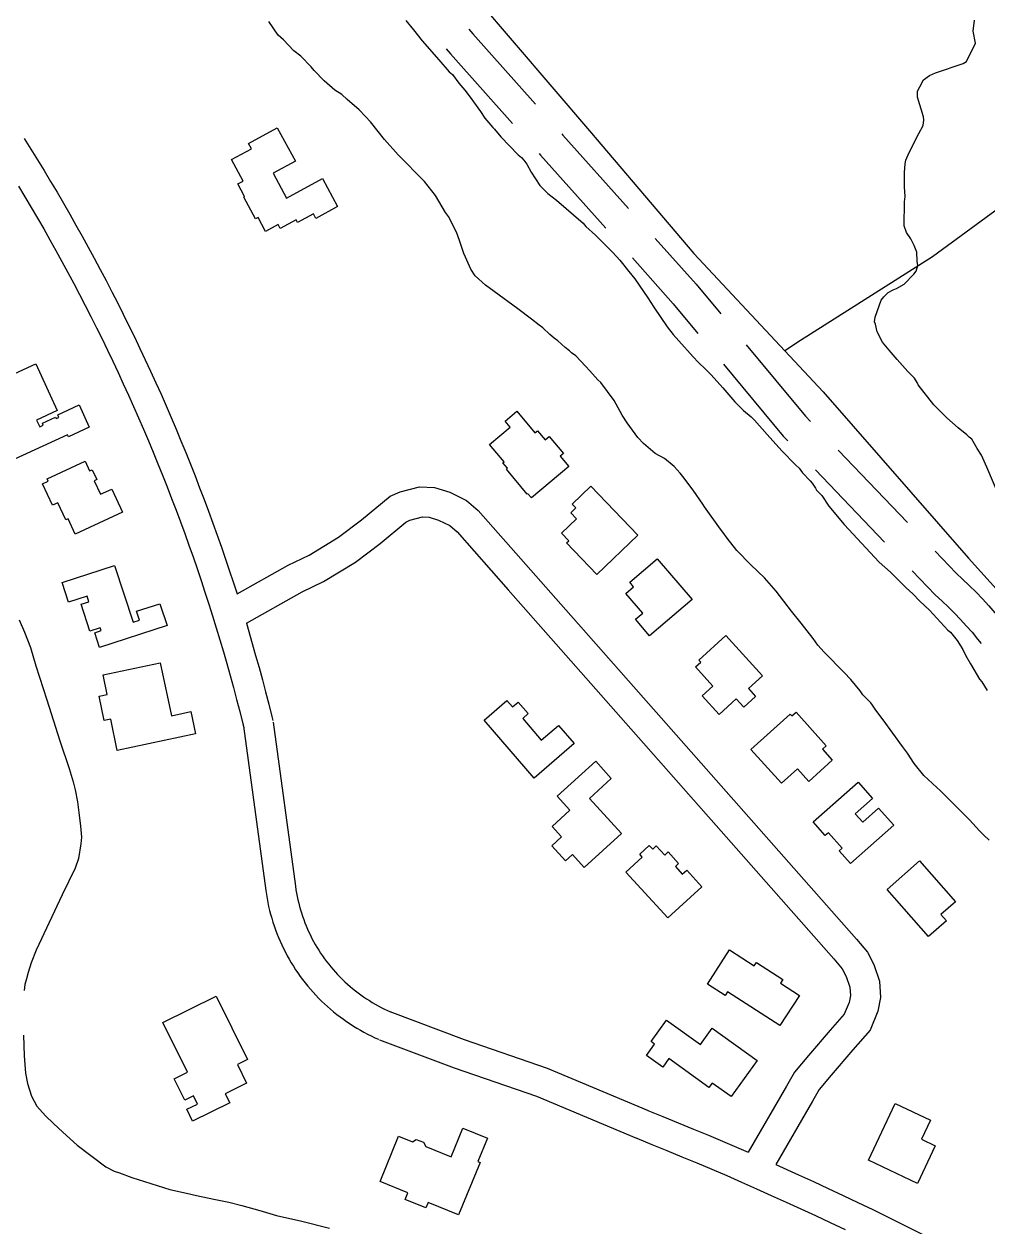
# Model space of a CAD drawing. Extents: x 3704301 to 3742427, y 506229 to 532009.
# Drawn here: x 3721340 to 3722303, y 512767 to 513969 of the extents above; entities that cross this region are included whole.
import ezdxf

# ---------------------------------------------------------------- set-up
doc = ezdxf.new("R2010")
doc.units = 0
for name, color, linetype in [('V-BLDG-OTLN', 7, 'Continuous'), ('V-ROAD-CNTR', 7, 'Continuous'), ('V-SITE-VEGE', 7, 'Continuous'), ('V-TOPO-SHOR', 7, 'Continuous')]:
    doc.layers.add(name, color=color, linetype=linetype)

msp = doc.modelspace()

# ---------------------------------------------------------------- linework, layer by layer
at = {"layer": 'V-BLDG-OTLN'}
for points in [[(3721592.9, 513865.2), (3721611, 513831.9), (3721588.8, 513819.9), (3721602.2, 513795), (3721638.1, 513814.4), (3721653.2, 513786.4), (3721631.5, 513774.7), (3721629.1, 513779.1), (3721613.3, 513770.5), (3721611.9, 513773.2), (3721595.8, 513764.5), (3721593.7, 513768.4), (3721581.2, 513761.6), (3721573.8, 513775.4), (3721571.3, 513774.1), (3721559.5, 513796), (3721560.3, 513796.4), (3721553.4, 513809.1), (3721558.8, 513812), (3721547.2, 513833.4), (3721567.2, 513844.3), (3721564.3, 513849.7)], [(3721884.5, 513526.5), (3721847, 513495.3), (3721843.6, 513499.4), (3721842.9, 513498.8), (3721822.1, 513523.9), (3721823.2, 513524.8), (3721818.6, 513530.3), (3721819.7, 513531.1), (3721805.1, 513548.6), (3721825.8, 513565.8), (3721820.7, 513571.9), (3721832.6, 513581.8), (3721850.5, 513560.3), (3721853.1, 513562.4), (3721860.8, 513553.2), (3721864.9, 513556.6), (3721879.1, 513539.5), (3721875.9, 513536.8)], [(3721427.4, 513504), (3721438.1, 513480.9), (3721390.9, 513458.9), (3721383.7, 513474.3), (3721381.4, 513473.3), (3721373.4, 513490.3), (3721368.2, 513487.8), (3721358.2, 513509.3), (3721363.9, 513512), (3721362.8, 513514.3), (3721400.8, 513532), (3721405.3, 513522.2), (3721407.9, 513523.4), (3721412.4, 513513.7), (3721409.8, 513512.4), (3721416.1, 513498.8)], [(3721906.6, 513506.9), (3721953.5, 513458), (3721912.5, 513418.7), (3721882.2, 513450.3), (3721884.4, 513452.4), (3721877.2, 513459.8), (3721892.2, 513474.2), (3721886.4, 513480.2), (3721891.5, 513485.2), (3721887.9, 513489)], [(3721972.9, 513434.4), (3722007.8, 513393.7), (3721965.1, 513357.2), (3721951, 513373.8), (3721958.3, 513380.1), (3721941.5, 513399.7), (3721949.2, 513406.2), (3721945.3, 513410.8)], [(3721377.7, 513410.5), (3721430.3, 513427.6), (3721448.8, 513370.8), (3721455.2, 513372.9), (3721452.3, 513381.9), (3721475.6, 513389.4), (3721482.7, 513367.6), (3721415.1, 513345.6), (3721410.4, 513360.4), (3721416.9, 513362.5), (3721415.9, 513365.3), (3721405.5, 513362), (3721396.8, 513388.9), (3721404.5, 513391.4), (3721402.7, 513396.8), (3721384.1, 513390.8)], [(3722041.6, 513357.5), (3722078, 513317.2), (3722064, 513304.7), (3722071.2, 513296.7), (3722059.4, 513286), (3722051.9, 513294.3), (3722034.7, 513278.8), (3722017.9, 513297.4), (3722028.6, 513307.1), (3722011.2, 513326.4), (3722016.4, 513331.1), (3722014.6, 513333.1)], [(3721511.3, 513259.2), (3721433, 513242.7), (3721426.5, 513274), (3721419.8, 513272.6), (3721414.7, 513297.1), (3721422.8, 513298.8), (3721418.7, 513318.2), (3721476, 513330.2), (3721487.1, 513277.4), (3721506.6, 513281.5)], [(3721889.7, 513249.6), (3721849.7, 513215.1), (3721799.7, 513273.1), (3721822.6, 513292.8), (3721828.2, 513286.3), (3721833.8, 513291.1), (3721843.8, 513279.5), (3721838.3, 513274.7), (3721856.9, 513253), (3721874, 513267.8)], [(3722066.6, 513243.7), (3722105.8, 513279.1), (3722107.5, 513277.2), (3722111.7, 513280.9), (3722141.9, 513247.4), (3722138, 513243.9), (3722147.9, 513232.9), (3722124.4, 513211.8), (3722113, 513224.4), (3722097, 513210)], [(3721872.9, 513196.9), (3721911.4, 513231.9), (3721926.9, 513214.8), (3721905, 513194.8), (3721937, 513159.7), (3721899.7, 513125.8), (3721888.1, 513138.6), (3721881.2, 513132.4), (3721867.4, 513147.5), (3721877, 513156.3), (3721867.7, 513166.6), (3721885.6, 513182.9)], [(3722209.4, 513167.9), (3722166.1, 513129.6), (3722154.8, 513142.4), (3722157.7, 513145), (3722144, 513160.5), (3722140.7, 513157.6), (3722128.7, 513171.2), (3722173.6, 513211), (3722188.1, 513194.7), (3722170.9, 513179.5), (3722178.4, 513171.1), (3722194.1, 513185.1)], [(3721983.5, 513075.2), (3721941.6, 513121), (3721957.9, 513136), (3721955.3, 513138.9), (3721964.9, 513147.7), (3721968.3, 513144.1), (3721971.9, 513147.4), (3721980.4, 513138.1), (3721983.8, 513141.2), (3721994.2, 513129.7), (3721991, 513126.7), (3721997.9, 513119.1), (3722002.3, 513123.1), (3722017.6, 513106.4)], [(3722235.2, 513132.2), (3722271.1, 513091.5), (3722256.5, 513078.7), (3722262, 513072.4), (3722244.1, 513056.7), (3722202.7, 513103.6)], [(3722115, 512997.8), (3722095.4, 512967.6), (3722043.1, 513001.5), (3722040.7, 512997.7), (3722023, 513009.2), (3722045.1, 513043.2), (3722069.7, 513027.2), (3722072, 513030.8), (3722098.4, 513013.8), (3722096, 513010.1)], [(3721478.5, 512970.7), (3721531.7, 512997), (3721563.2, 512933.6), (3721553.1, 512928.6), (3721562.3, 512910.1), (3721540.9, 512899.5), (3721545.5, 512890.3), (3721508.3, 512871.9), (3721502.4, 512883.9), (3721513.2, 512889.2), (3721509, 512897.5), (3721500.4, 512893.2), (3721489.9, 512914.4), (3721503.2, 512921)], [(3722027.8, 512965.1), (3722072.7, 512932.8), (3722046.7, 512896.6), (3722027.8, 512910.2), (3722024.6, 512905.7), (3721984.5, 512934.6), (3721978.4, 512926.1), (3721962.1, 512937.8), (3721970.2, 512949.1), (3721966.7, 512951.6), (3721982.2, 512973), (3722016, 512948.7)], [(3722233.1, 512809.9), (3722184.1, 512833), (3722210.8, 512889.6), (3722246.1, 512873), (3722237, 512853.9), (3722250.7, 512847.4)], [(3721795.8, 512830.8), (3721774.3, 512778.3), (3721743.8, 512790.8), (3721741.6, 512785.3), (3721720.8, 512793.9), (3721723.5, 512800.5), (3721695.9, 512811.9), (3721714.3, 512856.9), (3721728, 512851.3), (3721731.7, 512853.6), (3721739.2, 512851), (3721741.5, 512846.6), (3721766.8, 512836.4), (3721778.4, 512865.2), (3721803.1, 512855.2), (3721793.6, 512831.7)]]:
    msp.add_lwpolyline(points, close=True, dxfattribs=at)
msp.add_lwpolyline([(3721321.7, 513615.5), (3721351.4, 513629.2), (3721372.9, 513582.5), (3721352.3, 513573), (3721355.4, 513566.2), (3721359, 513567.8), (3721358.1, 513569.9), (3721371.3, 513576), (3721372, 513574.5), (3721374.6, 513575.6), (3721373.4, 513578.2), (3721394.8, 513588.1), (3721405, 513566), (3721384.1, 513556.3), (3721383.2, 513558.2), (3721326, 513531.9)], dxfattribs=at)
at = {"layer": 'V-ROAD-CNTR'}
for p, q in [((3722153.8, 513542.8), (3722223, 513470.7)), ((3722131, 513523.3), (3722200.2, 513451.1))]:
    msp.add_line(p, q, dxfattribs=at)
for points in [[(3721784.5, 513963.7), (3721788.5, 513959.1), (3721851, 513888.9)], [(3721761.8, 513944.1), (3721766, 513939.3), (3721828.2, 513869.4)], [(3721339.8, 513854.7), (3721346.5, 513844), (3721353.2, 513833.3), (3721359.7, 513822.5), (3721366.3, 513811.7), (3721372.7, 513800.8), (3721379.1, 513789.9), (3721385.4, 513779), (3721391.6, 513768), (3721397.8, 513757), (3721403.9, 513745.9), (3721409.9, 513734.8), (3721415.9, 513723.7), (3721421.8, 513712.5), (3721427.6, 513701.3), (3721433.4, 513690), (3721439, 513678.8), (3721444.6, 513667.4), (3721450.2, 513656.1), (3721455.6, 513644.7), (3721461, 513633.3), (3721466.3, 513621.8), (3721471.5, 513610.3), (3721476.7, 513598.8), (3721481.8, 513587.2), (3721486.8, 513575.6), (3721491.7, 513564), (3721496.6, 513552.3), (3721501.4, 513540.6), (3721506.1, 513528.9), (3721510.8, 513517.2), (3721515.3, 513505.4), (3721519.8, 513493.6), (3721524.2, 513481.8), (3721528.6, 513469.9), (3721532.8, 513458), (3721537, 513446.1), (3721541.2, 513434.1), (3721552.9, 513399.4)], [(3721877.6, 513859.1), (3721878.5, 513858), (3721944.2, 513784.5)], [(3721854.8, 513839.5), (3721856.1, 513838), (3721921.4, 513764.9)], [(3721334.1, 513807), (3721340.5, 513796.3), (3721346.9, 513785.6), (3721353.2, 513774.9), (3721359.4, 513764.1), (3721365.5, 513753.3), (3721371.6, 513742.4), (3721377.6, 513731.5), (3721383.5, 513720.6), (3721389.4, 513709.6), (3721395.2, 513698.6), (3721400.9, 513687.6), (3721406.6, 513676.5), (3721412.2, 513665.4), (3721417.7, 513654.2), (3721423.1, 513643), (3721428.5, 513631.8), (3721433.8, 513620.6), (3721439, 513609.3), (3721444.2, 513598), (3721449.3, 513586.6), (3721454.3, 513575.2), (3721459.2, 513563.8), (3721464.1, 513552.3), (3721468.9, 513540.9), (3721473.6, 513529.4), (3721478.3, 513517.8), (3721482.8, 513506.2), (3721487.3, 513494.6), (3721491.8, 513483), (3721496.1, 513471.4), (3721500.4, 513459.7), (3721504.6, 513448), (3721508.7, 513436.2), (3721512.8, 513424.5), (3721516.7, 513412.7), (3721520.6, 513400.9), (3721524.5, 513389), (3721528.2, 513377.2), (3721531.9, 513365.3), (3721535.5, 513353.4), (3721539, 513341.4), (3721542.4, 513329.5), (3721545.8, 513317.5), (3721549.1, 513305.5), (3721552.3, 513293.5), (3721555.5, 513281.5), (3721558.5, 513269.4), (3721559.5, 513265.5)], [(3721970.8, 513754.6), (3722011.7, 513708.9), (3722036.4, 513679.1)], [(3721948, 513735.1), (3721988.9, 513689.3), (3722013.6, 513659.6)], [(3722061.9, 513648.3), (3722121.2, 513576.9), (3722126.1, 513571.7)], [(3722039.1, 513628.8), (3722098.8, 513556.9), (3722103.3, 513552.2)], [(3721552.9, 513399.4), (3721603.9, 513428.1), (3721624.9, 513438), (3721654.3, 513455.9), (3721677.1, 513473.2), (3721705.7, 513497), (3721715.9, 513501.3), (3721735.1, 513506.4), (3721750, 513505.7), (3721765.5, 513501), (3721782, 513492.7), (3721793.8, 513482.7), (3721846.3, 513423), (3722172.2, 513054), (3722183.1, 513041), (3722189.3, 513028.7), (3722195.2, 513012.1), (3722196.1, 512995.7), (3722193.4, 512982), (3722185.7, 512962.9), (3722168.5, 512943.5), (3722146.9, 512918.2), (3722134.7, 512903.8), (3722128, 512892), (3722091.4, 512828.8)], [(3721562, 513370.1), (3721617.7, 513401.4), (3721639.1, 513411.5), (3721671.2, 513431.1), (3721695.8, 513449.7), (3721721.4, 513471.1), (3721725.6, 513472.9), (3721738.3, 513476.2), (3721744.9, 513475.9), (3721754.3, 513473.1), (3721765.4, 513467.5), (3721772.7, 513461.3), (3721823.7, 513403.2), (3722149.4, 513034.4), (3722157.9, 513024.4), (3722161.7, 513016.8), (3722165.5, 513006.1), (3722166, 512997.8), (3722164.6, 512990.7), (3722159.8, 512978.9), (3722145.9, 512963.2), (3722124.1, 512937.6), (3722110.1, 512921.2), (3722102, 512907), (3722063.9, 512841.1)], [(3722250.7, 513441.8), (3722271.8, 513419.8), (3722278.2, 513414), (3722284.9, 513407.5), (3722291.6, 513400.9), (3722298, 513394.2), (3722304.3, 513387.3), (3722310.5, 513380.3), (3722316.4, 513373.1), (3722319.5, 513369.3)], [(3722227.9, 513422.2), (3722250.8, 513398.3), (3722257.7, 513392), (3722264, 513386.1), (3722270.1, 513379.9), (3722276.1, 513373.7), (3722281.9, 513367.3), (3722287.6, 513360.8), (3722293.2, 513354.1), (3722296.7, 513349.8)], [(3721562, 513370.1), (3721571.3, 513337.7), (3721574.7, 513325.5), (3721578.1, 513313.4), (3721581.3, 513301.2), (3721584.5, 513288.9), (3721587.6, 513276.7), (3721588.6, 513272.7)], [(3721559.2, 513267.1), (3721581.4, 513102.8)], [(3721588.9, 513271.1), (3721611.1, 513106.9)], [(3721581.4, 513102.7), (3721582, 513098.8), (3721582.7, 513094.8), (3721583.5, 513090.8), (3721584.3, 513086.8), (3721585.2, 513082.8), (3721586.3, 513078.9), (3721587.4, 513075), (3721588.6, 513071.1), (3721589.8, 513067.2), (3721591.2, 513063.4), (3721592.6, 513059.6), (3721594.1, 513055.8), (3721595.7, 513052.1), (3721597.4, 513048.4), (3721599.2, 513044.7), (3721601, 513041.1), (3721602.9, 513037.5), (3721604.9, 513033.9), (3721606.9, 513030.4), (3721609.1, 513026.9), (3721611.3, 513023.5), (3721613.6, 513020.2), (3721615.9, 513016.8), (3721618.3, 513013.6), (3721620.8, 513010.3), (3721623.4, 513007.2), (3721626, 513004.1), (3721628.7, 513001), (3721631.5, 512998), (3721634.3, 512995.1), (3721637.2, 512992.2), (3721640.1, 512989.4), (3721643.1, 512986.7), (3721646.2, 512984), (3721649.3, 512981.4), (3721652.5, 512978.8), (3721655.7, 512976.3), (3721659, 512973.9), (3721662.3, 512971.6), (3721665.7, 512969.3), (3721669.1, 512967.1), (3721672.6, 512965), (3721676.1, 512963), (3721679.6, 512961), (3721683.2, 512959.1), (3721686.9, 512957.3), (3721690.6, 512955.5), (3721694.2, 512953.9), (3721694.4, 512953.8)], [(3721611.1, 513107), (3721611.6, 513103.5), (3721612.2, 513100.1), (3721612.9, 513096.7), (3721613.6, 513093.4), (3721614.4, 513090.1), (3721615.2, 513086.7), (3721616.2, 513083.4), (3721617.2, 513080.2), (3721618.2, 513076.9), (3721619.4, 513073.7), (3721620.6, 513070.5), (3721621.9, 513067.3), (3721623.2, 513064.1), (3721624.6, 513061), (3721626.1, 513057.9), (3721627.6, 513054.8), (3721629.2, 513051.8), (3721630.9, 513048.8), (3721632.6, 513045.9), (3721634.4, 513043), (3721636.3, 513040.1), (3721638.2, 513037.2), (3721640.2, 513034.4), (3721642.3, 513031.7), (3721644.4, 513029), (3721646.5, 513026.3), (3721648.7, 513023.7), (3721651, 513021.1), (3721653.3, 513018.6), (3721655.7, 513016.1), (3721658.1, 513013.7), (3721660.6, 513011.3), (3721663.1, 513009), (3721665.7, 513006.8), (3721668.3, 513004.6), (3721671, 513002.4), (3721673.7, 513000.3), (3721676.5, 512998.3), (3721679.3, 512996.3), (3721682.1, 512994.4), (3721685, 512992.6), (3721687.9, 512990.8), (3721690.9, 512989), (3721693.9, 512987.4), (3721696.9, 512985.8), (3721700, 512984.2), (3721703.1, 512982.8), (3721706.3, 512981.4), (3721706.2, 512981.4)], [(3721705.6, 512981.6), (3721779.9, 512953.7), (3721862.7, 512924.9), (3721963.7, 512882.6)], [(3721695.1, 512953.5), (3721769.7, 512925.5), (3721852, 512896.9), (3721952.1, 512855)], [(3721963.5, 512882.7), (3721978.6, 512876.6), (3721993.8, 512870.5), (3722009, 512864.2), (3722024.1, 512857.9), (3722063.9, 512841.1)], [(3721952.3, 512854.9), (3721967.4, 512848.8), (3721982.5, 512842.7), (3721997.5, 512836.5), (3722012.5, 512830.3), (3722027.4, 512824), (3722042.4, 512817.6), (3722057.2, 512811.1), (3722072.1, 512804.5), (3722086.9, 512797.9), (3722101.7, 512791.2), (3722116.5, 512784.5), (3722131.2, 512777.6), (3722145.9, 512770.7), (3722160.6, 512763.7)], [(3722091.4, 512828.8), (3722114.1, 512818.5), (3722129, 512811.7), (3722143.9, 512804.8), (3722158.7, 512797.8), (3722173.5, 512790.8), (3722188.3, 512783.7), (3722203, 512776.5), (3722217.7, 512769.2), (3722232.3, 512761.9), (3722247, 512754.5), (3722261.5, 512747), (3722276.1, 512739.5), (3722290.6, 512731.8), (3722305, 512724.2), (3722331.8, 512709.8)]]:
    msp.add_lwpolyline(points, dxfattribs=at)
at = {"layer": 'V-SITE-VEGE'}
for points in [[(3722052.4, 513442.5), (3722042.7, 513455.1), (3722038.4, 513461.1), (3722036.2, 513463.8), (3722020, 513486.2), (3722018.4, 513488.9), (3722008.7, 513503.1), (3721998.5, 513516.7), (3721995.8, 513520), (3721989.8, 513526.5), (3721980.1, 513534.7), (3721970.9, 513539.7), (3721959, 513549.5), (3721953.6, 513555.5), (3721942.8, 513570.3), (3721937.9, 513577.9), (3721929.8, 513592.6), (3721916.3, 513610.6), (3721913.6, 513613.4), (3721905.5, 513622.1), (3721901.2, 513627), (3721891.5, 513637.4), (3721887.1, 513640.1), (3721885, 513642.3), (3721880.7, 513645.6), (3721873.6, 513652.2), (3721869.8, 513654.9), (3721865.5, 513658.7), (3721858.5, 513665.3), (3721854.7, 513668), (3721847.1, 513674), (3721833.6, 513684.4), (3721809.8, 513701.4), (3721801.1, 513708), (3721790.8, 513717.3), (3721786.5, 513723.8), (3721781.1, 513735.8), (3721779.5, 513739.6), (3721775.2, 513752.7), (3721772, 513760.9), (3721764, 513776.7), (3721761.3, 513780.5), (3721751, 513797.4), (3721740.2, 513811.6), (3721713.7, 513838.3), (3721700.2, 513853.6), (3721686.2, 513871.1), (3721681.3, 513876.6), (3721674.8, 513883.1), (3721662.9, 513893.5), (3721657.5, 513898.4), (3721650.5, 513902.8), (3721639.7, 513912.1), (3721629.9, 513922.5), (3721626.7, 513926.3), (3721616.4, 513936.7), (3721609.4, 513942.2), (3721599.1, 513953.1), (3721593.7, 513958), (3721584.5, 513971.6)], [(3721721.5, 513972.5), (3721729.1, 513963.3), (3721737.7, 513952.3), (3721754.5, 513933.2), (3721764.7, 513921.2), (3721768, 513918.5), (3721774.4, 513909.8), (3721780.4, 513902.7), (3721786.9, 513894.5), (3721789, 513891.2), (3721796, 513881.4), (3721800.3, 513874.8), (3721808.4, 513865.6), (3721810.1, 513863.9), (3721816.5, 513856.3), (3721833.8, 513838.2), (3721837.1, 513835.5), (3721839.3, 513832.8), (3721842.5, 513829), (3721846.8, 513820.8), (3721855.4, 513807.7), (3721863.5, 513799.5), (3721872.2, 513792.9), (3721898.7, 513770), (3721901.4, 513766.7), (3721911.1, 513757.9), (3721928.4, 513740.5), (3721935.5, 513732.8), (3721944.6, 513721.4), (3721950.6, 513714.3), (3721963.5, 513695.2), (3721969.5, 513685.9), (3721982.9, 513666.3), (3721988.9, 513658.6), (3721994.3, 513652.1), (3722008.9, 513636.2), (3722013.7, 513630.8), (3722021.3, 513623.7), (3722026.7, 513618.2), (3722038.6, 513605.1), (3722050.5, 513591.4), (3722059.1, 513582.7), (3722066.7, 513576.1), (3722070, 513572.9), (3722082.9, 513558.7), (3722097.5, 513542.3), (3722111, 513528.1), (3722114.8, 513524.8), (3722118, 513520.4), (3722125.6, 513512.2), (3722127.8, 513510), (3722131, 513505.1), (3722132.1, 513503), (3722137.5, 513497.5), (3722144.5, 513487.1), (3722159.6, 513468.6)], [(3722316.8, 513492.2), (3722302.3, 513526), (3722297, 513538), (3722292.6, 513544.5), (3722287.3, 513553.8), (3722284.6, 513556), (3722282.4, 513558.1), (3722273.7, 513565.3), (3722262.4, 513575.1), (3722249.4, 513588.2), (3722233.7, 513608.4), (3722232.7, 513610.6), (3722230, 513614.9), (3722223.5, 513621.5), (3722212.7, 513633.5), (3722204.6, 513642.8), (3722198.1, 513651), (3722192.7, 513661.3), (3722191.1, 513669), (3722190, 513671.1), (3722190.6, 513676), (3722196.7, 513692.8), (3722199.4, 513696.1), (3722203.8, 513700.4), (3722208.7, 513703.1), (3722212, 513704.7), (3722219.6, 513709), (3722229.4, 513718.8), (3722231.6, 513722), (3722233.3, 513727.4), (3722232.8, 513731.8), (3722232.3, 513741), (3722229.6, 513747.6), (3722226.4, 513754.1), (3722222, 513760.6), (3722219.9, 513767.2), (3722220, 513791.1), (3722220.6, 513796.5), (3722220.1, 513806.3), (3722220.2, 513820.4), (3722220.8, 513829.1), (3722221.3, 513832.9), (3722224.6, 513840.5), (3722234.5, 513859.5), (3722238.9, 513867.6), (3722239.5, 513873.1), (3722239, 513876.3), (3722233.1, 513895.9), (3722233.1, 513901.9), (3722235.3, 513906.2), (3722239.2, 513913.3), (3722245.2, 513917.6), (3722251.1, 513920.3), (3722278.9, 513929.4), (3722282.2, 513931.5), (3722291, 513950), (3722288.9, 513961.9), (3722290, 513972.8)], [(3722159.6, 513468.6), (3722194.8, 513430.9), (3722206.1, 513421), (3722221.8, 513405.2), (3722228.3, 513399.2), (3722235.3, 513392.1), (3722245, 513382.8), (3722263.4, 513363.1), (3722266.1, 513360.9), (3722272.6, 513352.8), (3722278.5, 513343.5), (3722281.2, 513338), (3722286.1, 513329.3), (3722295.2, 513314), (3722297.4, 513311.3), (3722302.8, 513302.6)], [(3722304.7, 513153.1), (3722299.3, 513158), (3722295, 513162.4), (3722285.2, 513173.3), (3722283.1, 513175.5), (3722275, 513183.2), (3722256, 513202.3), (3722252.3, 513205.6), (3722239.3, 513217.6), (3722229.6, 513229.6), (3722223.1, 513240), (3722218.2, 513246.5), (3722198.8, 513273.2), (3722191.3, 513283.1), (3722188, 513288), (3722186.4, 513290.2), (3722178.3, 513298.4), (3722175.6, 513302.2), (3722166.4, 513313.6), (3722159.9, 513320.7), (3722139.9, 513341), (3722133.4, 513348.1), (3722128.6, 513354.6), (3722116.7, 513369.9), (3722107, 513381.9), (3722091.9, 513402.1), (3722080, 513415.2), (3722066.5, 513428.3), (3722052.4, 513442.5)]]:
    msp.add_lwpolyline(points, dxfattribs=at)
at = {"layer": 'V-TOPO-SHOR'}
for points in [[(3721429.6, 514339.3), (3721508.7, 514274.2), (3721599.2, 514196.7), (3721692, 514108.7), (3721792.2, 513994.4), (3721905.2, 513862.2), (3722009.3, 513739.6), (3722100.5, 513642.3), (3722138.9, 513601.3), (3722284, 513434.9), (3722420.1, 513284.2), (3722532.2, 513154), (3722624.6, 513052.5), (3722601.5, 513032.3)], [(3722554.1, 513975.2), (3722441.3, 513878), (3722248.2, 513736.3), (3722116.2, 513652.6), (3722100.5, 513642.3)], [(3721334.9, 513373.4), (3721340.2, 513361), (3721346.1, 513345.5), (3721351.4, 513327.3), (3721362.5, 513293.2), (3721375.4, 513252.3), (3721384.8, 513224.5), (3721388.9, 513211.3), (3721390.9, 513203.3), (3721393.1, 513191.2), (3721394.6, 513180.7), (3721396.1, 513167), (3721397.3, 513156), (3721396.5, 513149.5), (3721394.1, 513134.6), (3721391, 513124.9), (3721377.7, 513098.2), (3721351.7, 513043), (3721347, 513030.2), (3721343.9, 513020.7), (3721342.1, 513014.3), (3721340.5, 513008.6), (3721339.7, 513002.7)], [(3721339.2, 512957.9), (3721339.9, 512937.4), (3721341.3, 512920.1), (3721343.3, 512909.6), (3721347.1, 512897.2), (3721352.5, 512887.1), (3721361.2, 512877.3), (3721369.1, 512869.6), (3721378.6, 512861), (3721392.9, 512848.1), (3721421.4, 512826.3), (3721429.8, 512822.2), (3721435.2, 512820.4), (3721447.6, 512815.7), (3721485.6, 512803.9), (3721502.3, 512800), (3721512.3, 512797.6), (3721529.5, 512794.2), (3721544.4, 512791), (3721557.5, 512787.8), (3721575.5, 512782.6), (3721592.2, 512777.6), (3721617.4, 512772.1), (3721645.1, 512765)]]:
    msp.add_lwpolyline(points, dxfattribs=at)

doc.saveas('drawing.dxf')
